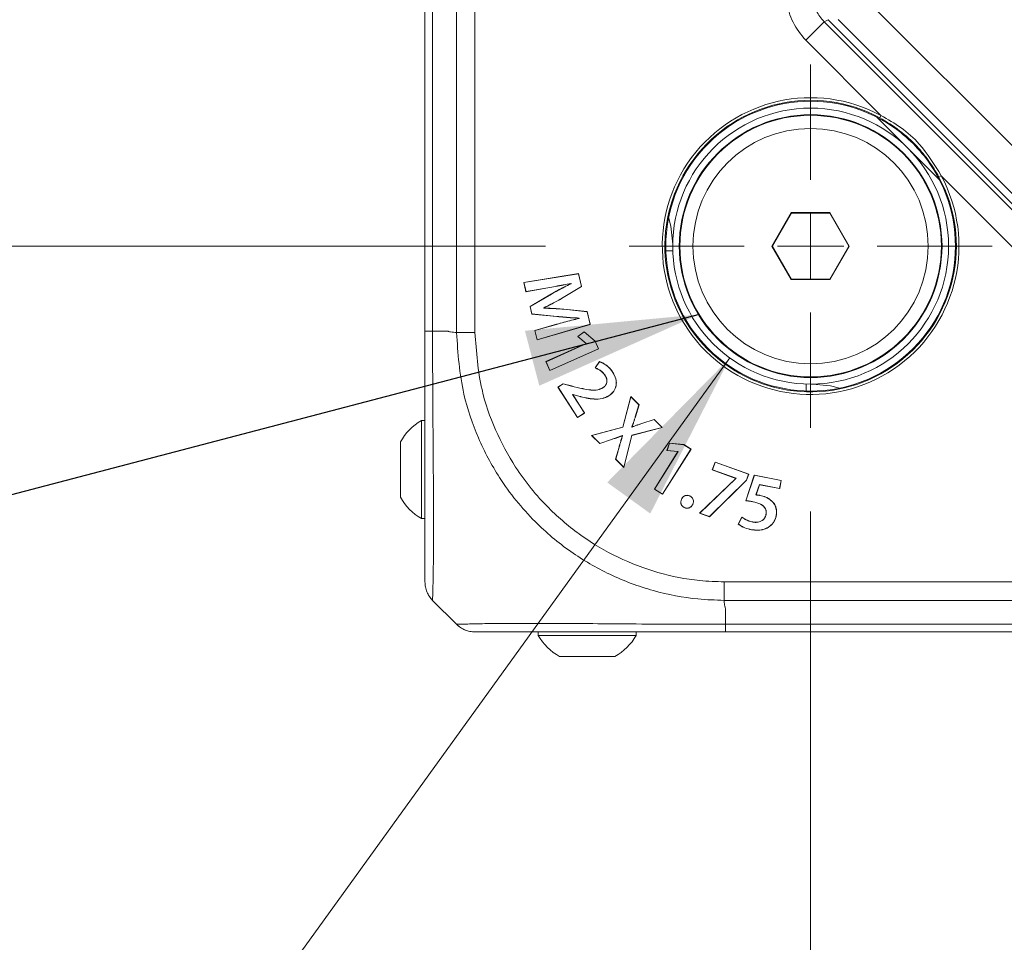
# Model space of a CAD drawing. Header units: millimetres. Extents: x 0 to 1118, y 0 to 864.
# Tile 372 of 390: x 779 to 797, y 559 to 577. Entities that reach past the tile are written whole.
import ezdxf

# ---------------------------------------------------------------- set-up
doc = ezdxf.new("R2010")
doc.units = ezdxf.units.MM
doc.styles.add('SLDTEXTSTYLE0', font='TXT', dxfattribs={"width": 0.605})
doc.dimstyles.new('SLDDIMSTYLE1', dxfattribs={"dimtxt": 3.175, "dimasz": 3.302, "dimexe": 0, "dimexo": 0.0625, "dimgap": 0.79375, "dimtad": 0, "dimtih": 1, "dimtoh": 1, "dimdec": 1, "dimlfac": 4, "dimrnd": 1e-09, "dimzin": 4, "dimdsep": 46, "dimtxsty": 'SLDTEXTSTYLE0', "dimsah": 1, "dimcen": 0.09, "dimadec": 0, "dimazin": 1, "dimtfac": 1, "dimtofl": 0, "dimtmove": 0, "dimatfit": 3, "dimfxl": 1, "dimfrac": 2, "dimtolj": 1, "dimtzin": 12, "dimarcsym": 0})
doc.dimstyles.new('SLDDIMSTYLE3', dxfattribs={"dimtxt": 0.18, "dimasz": 3.302, "dimexe": 0, "dimexo": 0.0625, "dimgap": 0, "dimtad": 0, "dimtih": 1, "dimtoh": 1, "dimdec": 0, "dimrnd": 1e-09, "dimzin": 0, "dimdsep": 46, "dimtxsty": 'Standard', "dimsah": 1, "dimcen": 0.09, "dimadec": 0, "dimazin": 0, "dimtfac": 3.302, "dimtdec": 0, "dimtofl": 0, "dimtmove": 0, "dimatfit": 3, "dimfxl": 1, "dimfrac": 2, "dimtolj": 1, "dimtzin": 0, "dimarcsym": 0})
doc.dimstyles.new('SLDDIMSTYLE5', dxfattribs={"dimtxt": 3.175, "dimasz": 3.302, "dimexe": 0, "dimexo": 0.0625, "dimgap": 0.79375, "dimtad": 0, "dimtih": 1, "dimtoh": 1, "dimlfac": 4, "dimrnd": 1e-09, "dimzin": 4, "dimdsep": 46, "dimtxsty": 'SLDTEXTSTYLE0', "dimsah": 1, "dimcen": 0.09, "dimadec": 0, "dimazin": 1, "dimtfac": 1, "dimtofl": 0, "dimtmove": 0, "dimatfit": 3, "dimfxl": 1, "dimfrac": 2, "dimtolj": 1, "dimtzin": 12, "dimarcsym": 0})
doc.dimstyles.new('SLDDIMSTYLE7', dxfattribs={"dimtxt": 3.175, "dimasz": 3.302, "dimexe": 0, "dimexo": 0.0625, "dimgap": 0.79375, "dimtad": 0, "dimtih": 1, "dimtoh": 1, "dimdec": 1, "dimlfac": 4, "dimrnd": 1e-09, "dimzin": 12, "dimdsep": 46, "dimtxsty": 'SLDTEXTSTYLE0', "dimsah": 1, "dimcen": 0, "dimadec": 0, "dimazin": 3, "dimtfac": 1, "dimtofl": 0, "dimtmove": 0, "dimatfit": 3, "dimfxl": 1, "dimfrac": 2, "dimtolj": 1, "dimtzin": 12, "dimarcsym": 0})

# ---------------------------------------------------------------- blocks, each defined once
blk = doc.blocks.new('_D_22')
at = {"color": 7, "linetype": 'Continuous', "lineweight": 0}
for p, q in [((900.769, 645.849), (739.354, 645.849)), ((740.954, 645.849), (740.954, 611.46)), ((740.954, 572.199), (740.954, 606.588)), ((788.598, 572.199), (739.354, 572.199))]:
    blk.add_line(p, q, dxfattribs=at)
for points in [[(740.954, 645.849), (740.446, 642.547), (741.462, 642.547)], [(740.954, 572.199), (741.462, 575.501), (740.446, 575.501)]]:
    blk.add_solid(points, dxfattribs=at)
at = {"color": 7, "linetype": 'Continuous', "lineweight": 0, "insert": (734.285, 610.68), "char_height": 3.175, "attachment_point": 1, "style": 'SLDTEXTSTYLE0'}
blk.add_mtext('294.60', dxfattribs=at)
blk = doc.blocks.new('_D_23')
at = {"color": 7, "linetype": 'Continuous', "lineweight": 0}
for p, q in [((902.369, 644.249), (902.369, 554.304)), ((793.669, 567.127), (793.669, 554.304)), ((793.669, 555.904), (841.35, 555.904)), ((902.369, 555.904), (854.689, 555.904))]:
    blk.add_line(p, q, dxfattribs=at)
for points in [[(793.669, 555.904), (796.971, 555.396), (796.971, 556.412)], [(902.369, 555.904), (899.067, 556.412), (899.067, 555.396)]]:
    blk.add_solid(points, dxfattribs=at)
at = {"color": 7, "linetype": 'Continuous', "lineweight": 0, "insert": (841.35, 557.561), "char_height": 3.175, "attachment_point": 1, "style": 'SLDTEXTSTYLE0'}
blk.add_mtext('434.80', dxfattribs=at)
blk = doc.blocks.new('_D_24')
at = {"color": 7, "linetype": 'Continuous', "lineweight": 0}
for p, q in [((788.598, 716.199), (717.723, 716.199)), ((719.323, 716.199), (719.323, 646.635)), ((719.323, 572.199), (719.323, 641.763)), ((788.598, 572.199), (717.723, 572.199))]:
    blk.add_line(p, q, dxfattribs=at)
for points in [[(719.323, 716.199), (718.815, 712.897), (719.831, 712.897)], [(719.323, 572.199), (719.831, 575.501), (718.815, 575.501)]]:
    blk.add_solid(points, dxfattribs=at)
at = {"color": 7, "linetype": 'Continuous', "lineweight": 0, "insert": (713.865, 645.855), "char_height": 3.175, "attachment_point": 1, "style": 'SLDTEXTSTYLE0'}
blk.add_mtext('576.0', dxfattribs=at)
blk = doc.blocks.new('_D_25')
at = {"color": 7, "linetype": 'Continuous', "lineweight": 0}
for p, q in [((793.669, 567.127), (793.669, 541.604)), ((1007.419, 567.127), (1007.419, 541.604)), ((793.669, 543.204), (895.087, 543.204)), ((1007.419, 543.204), (906.001, 543.204))]:
    blk.add_line(p, q, dxfattribs=at)
for points in [[(793.669, 543.204), (796.971, 542.696), (796.971, 543.712)], [(1007.419, 543.204), (1004.117, 543.712), (1004.117, 542.696)]]:
    blk.add_solid(points, dxfattribs=at)
at = {"color": 7, "linetype": 'Continuous', "lineweight": 0, "insert": (895.087, 544.861), "char_height": 3.175, "attachment_point": 1, "style": 'SLDTEXTSTYLE0'}
blk.add_mtext('855.0', dxfattribs=at)
blk = doc.blocks.new('_D_27')
at = {"color": 7, "linetype": 'Continuous', "lineweight": 0}
for p, q in [((792.125, 570.061), (772.491, 542.877)), ((772.491, 542.877), (769.311, 542.877))]:
    blk.add_line(p, q, dxfattribs=at)
blk.add_solid([(792.125, 570.061), (789.78, 567.681), (790.603, 567.087)], dxfattribs=at)
at = {"color": 7, "linetype": 'Continuous', "lineweight": 0, "char_height": 3.175, "attachment_point": 1, "style": 'SLDTEXTSTYLE0'}
for s, insert in [('%%c', (756.193, 544.301)), ('21.1', (760.822, 544.31)), ('4X', (749.645, 544.31)), ('2 SIDES', (752.581, 539.428)), ('BOSS SURFACES ALSO', (718.163, 534.556)), ('ACT AS STACKING POINTS', (712.598, 529.683))]:
    blk.add_mtext(s, dxfattribs=dict(at, insert=insert))
blk = doc.blocks.new('SW_CENTERMARKSYMBOL_8')
at = {"color": 0, "linetype": 'Continuous', "lineweight": 0}
for p, q in [((0, 1.27), (0, 3.472)), ((0, 0), (0, 0.635)), ((-1.27, 0), (-3.472, 0)), ((0, 0), (-0.635, 0)), ((0, 0), (0, -0.635)), ((0, 0), (0.635, 0)), ((1.27, 0), (3.472, 0)), ((0, -1.27), (0, -3.472))]:
    blk.add_line(p, q, dxfattribs=at)

msp = doc.modelspace()

# ---------------------------------------------------------------- linework, layer by layer
at = {"color": 7, "linetype": 'Continuous', "lineweight": 15}
for p, q in [((786.2944, 570.5745), (786.2944, 576.9372)), ((794.0039, 576.5269), (797.9973, 572.5334)), ((794.1955, 576.5283), (797.9988, 572.725)), ((794.9357, 574.6626), (795.5343, 574.0639)), ((795.5343, 574.0639), (796.133, 573.4653)), ((793.2997, 572.8391), (792.9301, 572.1989)), ((793.3048, 572.8304), (792.9402, 572.1989)), ((794.039, 572.8391), (793.2997, 572.8391)), ((793.3048, 572.8304), (793.2997, 572.8391)), ((794.0339, 572.8304), (793.3048, 572.8304)), ((794.0339, 572.8304), (794.039, 572.8391)), ((794.3985, 572.1989), (794.0339, 572.8304)), ((794.4086, 572.1989), (794.039, 572.8391)), ((791.0319, 572.1989), (791.0319, 572.2364)), ((790.9007, 572.1114), (791.0333, 572.1114)), ((792.9301, 572.1989), (793.2997, 571.5587)), ((792.9402, 572.1989), (792.9301, 572.1989)), ((792.9402, 572.1989), (793.3048, 571.5674)), ((794.0339, 571.5674), (794.3985, 572.1989)), ((794.039, 571.5587), (794.4086, 572.1989)), ((794.3985, 572.1989), (794.4086, 572.1989)), ((789.2306, 571.6728), (788.1849, 571.5038)), ((789.2289, 571.6703), (788.1875, 571.502)), ((789.2289, 571.6703), (789.2306, 571.6728)), ((789.2852, 571.4264), (789.2289, 571.6703)), ((789.2877, 571.4253), (789.2306, 571.6728)), ((788.1849, 571.5038), (788.2255, 571.3281)), ((788.1875, 571.502), (788.1849, 571.5038)), ((788.1875, 571.502), (788.2271, 571.3306)), ((789.0889, 571.4863), (789.0873, 571.4837)), ((789.0873, 571.4837), (789.0883, 571.4806)), ((789.0909, 571.4795), (789.0883, 571.4806)), ((789.0889, 571.4863), (789.0909, 571.4795)), ((793.3048, 571.5674), (793.2997, 571.5587)), ((793.2997, 571.5587), (794.039, 571.5587)), ((793.3048, 571.5674), (794.0339, 571.5674)), ((794.0339, 571.5674), (794.039, 571.5587)), ((788.2255, 571.3281), (788.6448, 571.4008)), ((788.2271, 571.3306), (788.2255, 571.3281)), ((788.2271, 571.3306), (788.6444, 571.4029)), ((788.7118, 571.2845), (788.3037, 571.0452)), ((788.7129, 571.2826), (788.3061, 571.0441)), ((788.9036, 571.1972), (789.2852, 571.4264)), ((788.9047, 571.1953), (789.2877, 571.4253)), ((789.2852, 571.4264), (789.2877, 571.4253)), ((788.9036, 571.1972), (788.9047, 571.1953)), ((788.3037, 571.0452), (788.3372, 570.9)), ((788.3061, 571.0441), (788.3037, 571.0452)), ((788.3061, 571.0441), (788.3389, 570.9021)), ((788.3389, 570.9021), (788.3372, 570.9)), ((788.3372, 570.9), (788.8179, 570.8533)), ((788.3389, 570.9021), (788.8181, 570.8555)), ((788.5682, 571.0114), (788.5666, 571.0192)), ((788.5666, 571.0192), (788.5691, 571.018)), ((788.5682, 571.0114), (788.57, 571.0136)), ((788.57, 571.0136), (788.5691, 571.018)), ((788.9526, 570.9917), (788.9528, 570.9939)), ((789.3964, 570.9451), (788.9526, 570.9917)), ((789.3982, 570.9471), (788.9528, 570.9939)), ((789.3964, 570.9451), (789.3982, 570.9471)), ((789.452, 570.7041), (789.3964, 570.9451)), ((789.4546, 570.7026), (789.3982, 570.9471)), ((788.8116, 570.7057), (788.3962, 570.5886)), ((788.8122, 570.7035), (788.3988, 570.587)), ((788.4385, 570.4052), (789.4546, 570.7026)), ((788.4401, 570.408), (789.452, 570.7041)), ((789.242, 570.8244), (789.2403, 570.8223)), ((789.2403, 570.8223), (789.2414, 570.8175)), ((789.244, 570.8159), (789.2414, 570.8175)), ((789.242, 570.8244), (789.244, 570.8159)), ((789.452, 570.7041), (789.4546, 570.7026)), ((786.2944, 570.4239), (786.2944, 570.5745)), ((788.3962, 570.5886), (788.4385, 570.4052)), ((788.3988, 570.587), (788.3962, 570.5886)), ((788.3988, 570.587), (788.4401, 570.408)), ((789.3361, 570.5603), (789.2165, 570.4707)), ((789.3361, 570.5575), (789.22, 570.4706)), ((789.5489, 570.384), (789.3361, 570.5603)), ((789.3361, 570.5575), (789.3361, 570.5603)), ((789.5472, 570.3827), (789.3361, 570.5575)), ((788.4401, 570.408), (788.4385, 570.4052)), ((789.3798, 570.3359), (788.6084, 569.9908)), ((789.3827, 570.3348), (788.6112, 569.9897)), ((789.2165, 570.4707), (789.3785, 570.3387)), ((789.22, 570.4706), (789.2165, 570.4707)), ((789.22, 570.4706), (789.3803, 570.3401)), ((789.3803, 570.3401), (789.3785, 570.3387)), ((789.3785, 570.3387), (789.3798, 570.3359)), ((789.3827, 570.3348), (789.3798, 570.3359)), ((789.3803, 570.3401), (789.3827, 570.3348)), ((789.5472, 570.3827), (789.5489, 570.384)), ((789.612, 570.2377), (789.5472, 570.3827)), ((789.6149, 570.2366), (789.5489, 570.384)), ((788.6845, 569.8205), (789.6149, 570.2366)), ((788.6856, 569.8234), (789.612, 570.2377)), ((789.612, 570.2377), (789.6149, 570.2366)), ((788.6084, 569.9908), (788.6845, 569.8205)), ((788.6112, 569.9897), (788.6084, 569.9908)), ((788.6112, 569.9897), (788.6856, 569.8234)), ((789.6307, 569.9921), (789.5466, 569.8708)), ((789.6315, 569.9895), (789.55, 569.8719)), ((788.6856, 569.8234), (788.6845, 569.8205)), ((789.8868, 569.7844), (789.8887, 569.7856)), ((788.9364, 569.5671), (788.8376, 569.5034)), ((789.0954, 569.526), (788.9364, 569.5671)), ((788.9368, 569.5647), (788.9364, 569.5671)), ((789.7376, 569.7346), (789.7357, 569.7334)), ((788.8376, 569.5034), (789.2122, 568.9221)), ((788.8406, 569.5027), (788.8376, 569.5034)), ((788.9368, 569.5647), (788.8406, 569.5027)), ((788.8406, 569.5027), (789.2128, 568.9251)), ((789.0948, 569.5239), (788.9368, 569.5647)), ((789.6917, 569.4863), (789.6906, 569.4881)), ((793.5819, 569.5629), (793.5819, 569.4303)), ((793.7069, 569.5614), (793.6694, 569.5614)), ((789.1168, 569.3613), (789.1221, 569.3648)), ((789.1168, 569.3613), (789.1198, 569.3607)), ((789.3436, 569.0094), (789.1168, 569.3613)), ((789.1198, 569.3607), (789.1224, 569.3624)), ((789.3466, 569.0088), (789.1198, 569.3607)), ((789.1221, 569.3648), (789.1224, 569.3624)), ((789.1221, 569.3648), (789.236, 569.331)), ((789.1224, 569.3624), (789.2354, 569.3289)), ((789.236, 569.331), (789.2354, 569.3289)), ((789.8097, 569.3379), (789.8108, 569.3361)), ((790.2328, 569.3235), (790.0795, 568.7405)), ((790.234, 569.3193), (790.0813, 568.7388)), ((790.39, 569.168), (790.2328, 569.3235)), ((790.234, 569.3193), (790.2328, 569.3235)), ((790.3875, 569.1674), (790.234, 569.3193)), ((789.2122, 568.9221), (789.3466, 569.0088)), ((789.2128, 568.9251), (789.3436, 569.0094)), ((789.3436, 569.0094), (789.3466, 569.0088)), ((790.3158, 568.9333), (790.3875, 569.1674)), ((790.3179, 568.9326), (790.39, 569.168)), ((790.3875, 569.1674), (790.39, 569.168)), ((786.2944, 568.865), (786.2294, 568.865)), ((786.2294, 568.865), (786.2294, 566.99)), ((789.2128, 568.9251), (789.2122, 568.9221)), ((790.6754, 568.8856), (790.4418, 568.8101)), ((790.6748, 568.8831), (790.4424, 568.808)), ((790.6748, 568.8831), (790.6754, 568.8856)), ((790.8282, 568.7312), (790.6748, 568.8831)), ((790.8325, 568.73), (790.6754, 568.8856)), ((790.0795, 568.7405), (789.4804, 568.5811)), ((790.0813, 568.7388), (789.4847, 568.5799)), ((790.0813, 568.7388), (790.0795, 568.7405)), ((790.2482, 568.5824), (790.8282, 568.7312)), ((790.25, 568.5806), (790.8325, 568.73)), ((790.2533, 568.7442), (790.2558, 568.7448)), ((790.2575, 568.7401), (790.2533, 568.7442)), ((790.258, 568.7427), (790.2558, 568.7448)), ((790.2575, 568.7401), (790.258, 568.7427)), ((790.8282, 568.7312), (790.8325, 568.73)), ((785.8244, 568.4552), (785.8244, 567.3997)), ((789.4804, 568.5811), (789.6376, 568.4255)), ((789.4847, 568.5799), (789.4804, 568.5811)), ((789.4847, 568.5799), (789.6382, 568.428)), ((789.6376, 568.4255), (789.8601, 568.501)), ((789.6382, 568.428), (789.8594, 568.5031)), ((790.0686, 568.578), (790.0681, 568.5755)), ((790.0681, 568.5755), (790.0715, 568.572)), ((790.0686, 568.578), (790.074, 568.5725)), ((790.074, 568.5725), (790.0715, 568.572)), ((790.0967, 567.9742), (790.2482, 568.5824)), ((790.0979, 567.97), (790.25, 568.5806)), ((790.2482, 568.5824), (790.25, 568.5806)), ((789.6382, 568.428), (789.6376, 568.4255)), ((790.0059, 568.3567), (789.9397, 568.1266)), ((790.008, 568.3561), (789.9421, 568.1272)), ((791.1327, 568.2701), (790.6823, 567.555)), ((791.1357, 568.2708), (790.6853, 567.5557)), ((790.8395, 567.4586), (791.3803, 568.3173)), ((790.8402, 567.4556), (791.3833, 568.318)), ((790.9719, 568.4326), (790.922, 568.2916)), ((790.925, 568.2935), (790.922, 568.2916)), ((790.922, 568.2916), (791.1301, 568.2718)), ((790.9734, 568.4302), (790.925, 568.2935)), ((790.925, 568.2935), (791.1308, 568.2739)), ((791.2467, 568.404), (790.9719, 568.4326)), ((790.9734, 568.4302), (790.9719, 568.4326)), ((791.246, 568.4019), (790.9734, 568.4302)), ((791.1308, 568.2739), (791.1301, 568.2718)), ((791.1301, 568.2718), (791.1327, 568.2701)), ((791.1308, 568.2739), (791.1357, 568.2708)), ((791.1357, 568.2708), (791.1327, 568.2701)), ((791.246, 568.4019), (791.2467, 568.404)), ((791.3803, 568.3173), (791.246, 568.4019)), ((791.3833, 568.318), (791.2467, 568.404)), ((791.3803, 568.3173), (791.3833, 568.318)), ((789.9421, 568.1272), (789.9397, 568.1266)), ((789.9397, 568.1266), (790.0979, 567.97)), ((789.9421, 568.1272), (790.0967, 567.9742)), ((791.8414, 568.0709), (791.7878, 567.9202)), ((791.8428, 568.0681), (791.7906, 567.9215)), ((792.4872, 567.841), (791.8414, 568.0709)), ((791.8428, 568.0681), (791.8414, 568.0709)), ((792.4844, 567.8397), (791.8428, 568.0681)), ((790.0967, 567.9742), (790.0979, 567.97)), ((791.7906, 567.9215), (791.7878, 567.9202)), ((791.7878, 567.9202), (792.2399, 567.7592)), ((791.7906, 567.9215), (792.2427, 567.7605)), ((792.2389, 567.7562), (791.5468, 567.0936)), ((792.2408, 567.755), (791.5508, 567.0945)), ((791.7383, 567.0277), (792.4437, 567.7255)), ((791.7389, 567.0252), (792.4456, 567.7243)), ((792.2399, 567.7592), (792.2389, 567.7562)), ((792.2408, 567.755), (792.2389, 567.7562)), ((792.2427, 567.7605), (792.2399, 567.7592)), ((792.2427, 567.7605), (792.2408, 567.755)), ((792.592, 567.8213), (792.4286, 567.3289)), ((792.5935, 567.8188), (792.4316, 567.331)), ((792.4437, 567.7255), (792.4844, 567.8397)), ((792.4437, 567.7255), (792.4456, 567.7243)), ((792.4456, 567.7243), (792.4872, 567.841)), ((792.4844, 567.8397), (792.4872, 567.841)), ((793.1094, 567.7217), (792.592, 567.8213)), ((792.5935, 567.8188), (792.592, 567.8213)), ((793.1069, 567.7199), (792.5935, 567.8188)), ((793.0775, 567.5671), (793.1069, 567.7199)), ((793.0792, 567.5646), (793.1094, 567.7217)), ((793.1069, 567.7199), (793.1094, 567.7217)), ((790.6853, 567.5557), (790.6823, 567.555)), ((790.6823, 567.555), (790.8402, 567.4556)), ((790.6853, 567.5557), (790.8395, 567.4586)), ((792.6234, 567.4424), (792.6928, 567.6412)), ((792.6264, 567.4443), (792.6942, 567.6387)), ((792.6928, 567.6412), (792.6942, 567.6387)), ((792.6928, 567.6412), (793.0775, 567.5671)), ((792.6942, 567.6387), (793.0792, 567.5646)), ((793.0775, 567.5671), (793.0792, 567.5646)), ((790.8395, 567.4586), (790.8402, 567.4556)), ((791.2026, 567.3631), (791.2006, 567.364)), ((791.361, 567.4215), (791.3619, 567.4235)), ((792.5678, 567.314), (792.5674, 567.3118)), ((792.6234, 567.4424), (792.6264, 567.4443)), ((792.6993, 567.4329), (792.6997, 567.435)), ((792.929, 567.3218), (792.9305, 567.3234)), ((791.2554, 567.2022), (791.2537, 567.2006)), ((791.2537, 567.2006), (791.2538, 567.2005)), ((791.2554, 567.2022), (791.2554, 567.2022)), ((791.4131, 567.2608), (791.415, 567.2599)), ((786.2294, 566.99), (786.2944, 566.99)), ((791.5508, 567.0945), (791.5468, 567.0936)), ((791.5468, 567.0936), (791.7389, 567.0252)), ((791.5508, 567.0945), (791.7383, 567.0277)), ((791.7383, 567.0277), (791.7389, 567.0252)), ((792.3532, 567.0209), (792.2872, 566.8851)), ((792.354, 567.0175), (792.2899, 566.8857)), ((792.8178, 567.0672), (792.8156, 567.0677)), ((793.0102, 567.0445), (793.0124, 567.0441)), ((792.541, 566.7778), (792.5406, 566.7756)), ((792.5629, 566.9241), (792.5633, 566.9263)), ((786.8979, 564.9703), (786.4408, 565.4275)), ((788.4604, 564.8239), (788.4604, 564.7589)), ((788.4604, 564.7589), (790.3354, 564.7589)), ((790.3354, 564.7589), (790.3354, 564.8239)), ((792.0449, 564.8239), (791.8944, 564.8239)), ((798.4076, 564.8239), (792.0449, 564.8239)), ((788.8701, 564.3539), (789.9257, 564.3539))]:
    msp.add_line(p, q, dxfattribs=at)
at = {"color": 9, "linetype": 'Continuous', "lineweight": 0}
for p, q in [((786.4408, 576.9433), (786.4408, 570.574)), ((786.8979, 570.546), (786.8979, 576.9215)), ((787.2515, 576.919), (787.2515, 570.5485)), ((794.6551, 576.988), (798.4584, 573.1846)), ((793.5753, 576.1354), (793.928, 576.488)), ((794.0039, 576.5269), (793.928, 576.488)), ((793.928, 576.488), (797.9585, 572.4576)), ((795.0142, 574.6965), (793.5753, 576.1354)), ((795.0142, 574.6965), (794.9905, 574.6525)), ((796.1229, 573.52), (796.1669, 573.5437)), ((797.6058, 572.1049), (796.1669, 573.5437)), ((788.6444, 571.4029), (788.6448, 571.4008)), ((788.7129, 571.2826), (788.7118, 571.2845)), ((788.8122, 570.7035), (788.8116, 570.7057)), ((788.8181, 570.8555), (788.8179, 570.8533)), ((786.737, 570.5739), (786.4408, 570.5739)), ((789.0948, 569.5239), (789.0954, 569.526)), ((790.3158, 568.9333), (790.3179, 568.9326)), ((790.4424, 568.808), (790.4418, 568.8101)), ((789.8594, 568.5031), (789.8601, 568.501)), ((790.008, 568.3561), (790.0059, 568.3567)), ((792.0189, 565.781), (798.3894, 565.781)), ((798.392, 565.4275), (792.0164, 565.4275)), ((792.0444, 565.2666), (792.0444, 564.9704)), ((792.0444, 564.9704), (798.4138, 564.9704))]:
    msp.add_line(p, q, dxfattribs=at)
at = {"color": 7, "linetype": 'Continuous', "lineweight": 15, "flags": 128}
for points in [[(791.0319, 572.2364), (790.9982, 572.5778), (790.9547, 572.7502)], [(789.6315, 569.9895), (789.6311, 569.9908), (789.6307, 569.9921)], [(789.55, 569.8719), (789.5483, 569.8713), (789.5466, 569.8708)], [(794.2207, 569.4843), (794.0483, 569.5278), (793.7069, 569.5614)], [(792.4316, 567.331), (792.4301, 567.33), (792.4286, 567.3289)], [(791.2554, 567.2022), (791.2548, 567.2015), (791.2543, 567.201), (791.2538, 567.2005)], [(792.354, 567.0175), (792.3536, 567.0192), (792.3532, 567.0209)], [(792.2899, 566.8857), (792.2886, 566.8854), (792.2872, 566.8851)]]:
    msp.add_lwpolyline(points, dxfattribs=at)
at = {"color": 7, "linetype": 'Continuous', "lineweight": 15}
for radius in [2.6375, 2.5125, 2.5, 2.25]:
    msp.add_circle((793.6694, 572.1989), radius, dxfattribs=at)
at = {"color": 9, "linetype": 'Continuous', "lineweight": 0}
for radius in [2.8366, 2.7866]:
    msp.add_arc((793.6694, 572.1989), radius, 61.69971, 28.30029, dxfattribs=at)
at = {"color": 7, "linetype": 'Continuous', "lineweight": 15}
for centre, radius, start, end in [((793.6694, 572.1989), 2.77, 55.45588, 34.54412), ((793.6694, 572.1989), 2.77, 34.54412, 55.45588), ((786.768, 567.9275), 1.0813, 119.88215, 150.7838), ((786.768, 567.9275), 1.0813, 209.2162, 240.11785), ((787.2515, 565.3239), 0.5, 225, 247.81159), ((789.3979, 565.2976), 1.0813, 209.88215, 240.7838), ((789.3979, 565.2976), 1.0812, 299.2162, 330.11785)]:
    msp.add_arc(centre, radius, start, end, dxfattribs=at)
at = {"color": 9, "linetype": 'Continuous', "lineweight": 0}
for points, knots in [([(793.5753, 576.1354), (793.4859, 576.2441), (793.3072, 576.4615), (793.2288, 576.7536), (793.2152, 576.9058), (793.214, 576.919)], [0, 0, 0, 0, 0.4773013, 0.9546063, 1, 1, 1, 1]), ([(793.7143, 576.9271), (793.731, 576.8465), (793.765, 576.6821), (793.873, 576.5535), (793.928, 576.488)], [0, 0, 0, 0, 0.4906289, 1, 1, 1, 1]), ([(796.1229, 573.52), (796.0622, 573.6234), (795.9397, 573.8318), (795.6888, 574.131), (795.3782, 574.4195), (795.1209, 574.5741), (794.9905, 574.6525)], [0, 0, 0, 0, 0.2212025, 0.4462055, 0.7194534, 1, 1, 1, 1]), ([(795.0142, 574.6965), (795.1452, 574.6222), (795.4114, 574.4711), (795.8289, 574.1001), (796.0385, 573.7552), (796.1669, 573.5437)], [0, 0, 0, 0, 0.272729, 0.5542341, 1, 1, 1, 1]), ([(786.4409, 570.574), (786.441, 570.3967), (786.4411, 569.9314), (786.4445, 569.1789), (786.4507, 568.3573), (786.4565, 567.5927), (786.4594, 566.9413), (786.4585, 566.3885), (786.4533, 565.945), (786.4463, 565.6386), (786.4411, 565.4598), (786.4409, 565.4384), (786.4408, 565.4277)], [0, 0, 0, 0, 0.0657965, 0.1727607, 0.2828934, 0.389757, 0.4997969, 0.5968708, 0.7039461, 0.8142113, 0.9061257, 1, 1, 1, 1]), ([(786.7371, 570.574), (786.7396, 570.5725), (786.7549, 570.5636), (786.8092, 570.5537), (786.8604, 570.5492), (786.8978, 570.546)], [0, 0, 0, 0, 0.0512389, 0.3045526, 1, 1, 1, 1]), ([(792.0164, 565.4274), (791.8488, 565.4333), (791.3927, 565.4492), (790.6489, 565.5938), (789.8264, 565.8991), (789.0606, 566.3451), (788.3336, 566.9562), (787.7353, 567.6961), (787.2937, 568.5304), (786.974, 569.4601), (786.9256, 570.1506), (786.8978, 570.546)], [0, 0, 0, 0, 0.0627054, 0.1705801, 0.2816652, 0.3894286, 0.5004169, 0.6352697, 0.7422845, 0.8524245, 1, 1, 1, 1]), ([(787.2514, 570.5485), (787.2777, 570.1805), (787.3232, 569.542), (787.6258, 568.6792), (788.0393, 567.905), (788.5969, 567.2186), (789.2715, 566.6496), (789.9766, 566.2308), (790.7433, 565.9414), (791.4343, 565.8015), (791.8627, 565.7865), (792.0189, 565.781)], [0, 0, 0, 0, 0.14765208, 0.25620484, 0.36477639, 0.49958854, 0.60894218, 0.71829183, 0.82774187, 0.93717563, 1, 1, 1, 1]), ([(792.0164, 565.4274), (792.0172, 565.4141), (792.0199, 565.3699), (792.0264, 565.318), (792.0379, 565.2782), (792.0428, 565.2689), (792.0442, 565.267), (792.0444, 565.2667)], [0, 0, 0, 0, 0.2452024, 0.8175352, 0.9606824, 0.9921507, 1, 1, 1, 1]), ([(786.8981, 564.9704), (786.9034, 564.9704), (786.9175, 564.9703), (787.0613, 564.9746), (787.3668, 564.982), (787.8148, 564.9879), (788.3955, 564.9891), (789.0978, 564.9858), (789.9006, 564.9798), (790.8804, 564.9721), (791.617, 564.9711), (792.0444, 564.9705)], [0, 0, 0, 0, 0.0638809, 0.1715817, 0.2825247, 0.3900468, 0.5008149, 0.6162125, 0.7271686, 0.8416822, 1, 1, 1, 1])]:
    msp.add_open_spline(points, degree=3, knots=knots, dxfattribs=at)
at = {"color": 7, "linetype": 'Continuous', "lineweight": 15}
for points, knots in [([(788.6444, 571.4029), (788.6936, 571.4118), (788.7924, 571.4297), (788.9406, 571.4575), (789.0394, 571.4767), (789.0889, 571.4863)], [0, 0, 0, 0, 0.3317748, 0.6658829, 1, 1, 1, 1]), ([(788.6448, 571.4008), (788.694, 571.4097), (788.7925, 571.4275), (788.94, 571.4552), (789.0382, 571.4742), (789.0873, 571.4837)], [0, 0, 0, 0, 0.3332064, 0.6665987, 1, 1, 1, 1]), ([(789.0883, 571.4806), (789.0432, 571.459), (788.9568, 571.4176), (788.8315, 571.3518), (788.7517, 571.307), (788.7118, 571.2845)], [0, 0, 0, 0, 0.3533457, 0.6765681, 1, 1, 1, 1]), ([(789.0909, 571.4795), (789.0458, 571.4579), (788.9592, 571.4164), (788.8333, 571.3504), (788.753, 571.3052), (788.7129, 571.2826)], [0, 0, 0, 0, 0.3519392, 0.6758629, 1, 1, 1, 1]), ([(788.5666, 571.0192), (788.6114, 571.0413), (788.6908, 571.0805), (788.8029, 571.1404), (788.87, 571.1783), (788.9036, 571.1972)], [0, 0, 0, 0, 0.39354523, 0.69670505, 1, 1, 1, 1]), ([(788.5691, 571.018), (788.6139, 571.0401), (788.693, 571.0792), (788.8046, 571.1389), (788.8713, 571.1765), (788.9047, 571.1953)], [0, 0, 0, 0, 0.3951441, 0.697506, 1, 1, 1, 1]), ([(788.9526, 570.9917), (788.9027, 570.9958), (788.8139, 571.003), (788.6856, 571.0086), (788.6074, 571.0105), (788.5682, 571.0114)], [0, 0, 0, 0, 0.3897151, 0.6948017, 1, 1, 1, 1]), ([(788.9528, 570.9939), (788.903, 570.998), (788.8143, 571.0052), (788.6866, 571.0107), (788.6089, 571.0126), (788.57, 571.0136)], [0, 0, 0, 0, 0.3913113, 0.6956005, 1, 1, 1, 1]), ([(789.2414, 570.8175), (789.1926, 570.8062), (789.0962, 570.7839), (788.9533, 570.7451), (788.8589, 570.7188), (788.8116, 570.7057)], [0, 0, 0, 0, 0.33781963, 0.66888192, 1, 1, 1, 1]), ([(789.244, 570.8159), (789.1953, 570.8046), (789.0984, 570.7822), (788.9549, 570.7433), (788.8598, 570.7168), (788.8122, 570.7035)], [0, 0, 0, 0, 0.3362434, 0.6680927, 1, 1, 1, 1]), ([(788.8179, 570.8533), (788.8676, 570.8482), (788.9627, 570.8384), (789.1036, 570.8281), (789.1947, 570.8242), (789.2403, 570.8223)], [0, 0, 0, 0, 0.3541542, 0.6769804, 1, 1, 1, 1]), ([(788.8181, 570.8555), (788.8679, 570.8504), (788.9632, 570.8405), (789.1046, 570.8302), (789.1962, 570.8263), (789.242, 570.8244)], [0, 0, 0, 0, 0.3528751, 0.6763398, 1, 1, 1, 1]), ([(786.2944, 565.7812), (786.2944, 565.7914), (786.2944, 565.8118), (786.2944, 565.9799), (786.2944, 566.2717), (786.2944, 566.6863), (786.2944, 567.2006), (786.2944, 567.8041), (786.2944, 568.5079), (786.2944, 569.2735), (786.2944, 569.9725), (786.2944, 570.4094), (786.2944, 570.5745)], [0, 0, 0, 0, 0.0929147, 0.1858152, 0.2944776, 0.4031621, 0.5002013, 0.6086254, 0.7170441, 0.8255688, 0.9340808, 1, 1, 1, 1]), ([(789.8887, 569.7856), (789.869, 569.8127), (789.8168, 569.8847), (789.7254, 569.9552), (789.6522, 569.9837), (789.6307, 569.9921)], [0, 0, 0, 0, 0.2988214, 0.7938796, 1, 1, 1, 1]), ([(789.8868, 569.7844), (789.8673, 569.8114), (789.8153, 569.883), (789.7247, 569.953), (789.6524, 569.9813), (789.6315, 569.9895)], [0, 0, 0, 0, 0.30007674, 0.79744417, 1, 1, 1, 1]), ([(789.5466, 569.8708), (789.5698, 569.8611), (789.6114, 569.8439), (789.68, 569.8027), (789.7142, 569.7602), (789.7357, 569.7334)], [0, 0, 0, 0, 0.3171435, 0.5705001, 1, 1, 1, 1]), ([(789.55, 569.8719), (789.5731, 569.8621), (789.6145, 569.8447), (789.6824, 569.8034), (789.7162, 569.7612), (789.7376, 569.7346)], [0, 0, 0, 0, 0.3191578, 0.5704597, 1, 1, 1, 1]), ([(789.8097, 569.3379), (789.8439, 569.3652), (789.9083, 569.4166), (789.9542, 569.527), (789.9543, 569.6423), (789.9209, 569.7259), (789.8934, 569.7731), (789.8868, 569.7844)], [0, 0, 0, 0, 0.2547223, 0.4799481, 0.6772944, 0.9226686, 1, 1, 1, 1]), ([(789.8108, 569.3361), (789.8453, 569.3636), (789.9102, 569.4154), (789.9564, 569.5266), (789.9565, 569.6427), (789.9229, 569.7268), (789.8953, 569.7742), (789.8887, 569.7856)], [0, 0, 0, 0, 0.254989, 0.4802614, 0.6776544, 0.9227771, 1, 1, 1, 1]), ([(789.7357, 569.7334), (789.7487, 569.7096), (789.7693, 569.672), (789.7767, 569.6129), (789.7629, 569.5637), (789.7342, 569.5191), (789.7046, 569.4981), (789.6906, 569.4881)], [0, 0, 0, 0, 0.2858471, 0.4510286, 0.6171853, 0.8186625, 1, 1, 1, 1]), ([(789.7376, 569.7346), (789.7507, 569.7105), (789.7715, 569.6725), (789.7789, 569.6126), (789.7649, 569.5627), (789.7358, 569.5176), (789.7058, 569.4963), (789.6917, 569.4863)], [0, 0, 0, 0, 0.2852273, 0.4509896, 0.6177137, 0.8194115, 1, 1, 1, 1]), ([(789.6917, 569.4863), (789.6623, 569.4726), (789.5905, 569.4393), (789.4572, 569.4459), (789.2889, 569.4745), (789.1669, 569.5056), (789.0948, 569.5239)], [0, 0, 0, 0, 0.1576035, 0.3836018, 0.6355895, 1, 1, 1, 1]), ([(789.6906, 569.4881), (789.6613, 569.4746), (789.5901, 569.4415), (789.4575, 569.4481), (789.2896, 569.4766), (789.1676, 569.5076), (789.0954, 569.526)], [0, 0, 0, 0, 0.15683597, 0.38221486, 0.63372067, 1, 1, 1, 1]), ([(789.2354, 569.3289), (789.2841, 569.3168), (789.3814, 569.2926), (789.53, 569.2718), (789.6807, 569.2719), (789.7686, 569.3153), (789.8108, 569.3361)], [0, 0, 0, 0, 0.2539302, 0.508119, 0.7640373, 1, 1, 1, 1]), ([(789.236, 569.331), (789.2846, 569.3189), (789.3819, 569.2948), (789.5306, 569.2739), (789.6807, 569.2742), (789.768, 569.3174), (789.8097, 569.3379)], [0, 0, 0, 0, 0.2547076, 0.509676, 0.7664143, 1, 1, 1, 1]), ([(790.2533, 568.7442), (790.2615, 568.7678), (790.2764, 568.811), (790.2973, 568.874), (790.3097, 568.9135), (790.3158, 568.9333)], [0, 0, 0, 0, 0.37660994, 0.68827541, 1, 1, 1, 1]), ([(790.2558, 568.7448), (790.264, 568.7684), (790.2789, 568.8114), (790.2996, 568.874), (790.3118, 568.9131), (790.3179, 568.9326)], [0, 0, 0, 0, 0.379142, 0.6895422, 1, 1, 1, 1]), ([(790.4424, 568.808), (790.4187, 568.8001), (790.3757, 568.7859), (790.3142, 568.7627), (790.2764, 568.7477), (790.2575, 568.7401)], [0, 0, 0, 0, 0.38075816, 0.69030535, 1, 1, 1, 1]), ([(790.4418, 568.8101), (790.418, 568.8022), (790.3752, 568.788), (790.3141, 568.765), (790.2767, 568.7501), (790.258, 568.7427)], [0, 0, 0, 0, 0.3832035, 0.6915286, 1, 1, 1, 1]), ([(789.8594, 568.5031), (789.8832, 568.5109), (789.9302, 568.5264), (790.0004, 568.5501), (790.0459, 568.5687), (790.0686, 568.578)], [0, 0, 0, 0, 0.337422, 0.6684837, 1, 1, 1, 1]), ([(789.8601, 568.501), (789.8838, 568.5088), (789.9307, 568.5242), (790.0005, 568.5478), (790.0455, 568.5662), (790.0681, 568.5755)], [0, 0, 0, 0, 0.3394357, 0.6694961, 1, 1, 1, 1]), ([(790.0715, 568.572), (790.0637, 568.5482), (790.0479, 568.5007), (790.0265, 568.4288), (790.0128, 568.3808), (790.0059, 568.3567)], [0, 0, 0, 0, 0.3333365, 0.6666277, 1, 1, 1, 1]), ([(790.074, 568.5725), (790.0662, 568.5488), (790.0504, 568.5011), (790.0288, 568.4288), (790.0149, 568.3804), (790.008, 568.3561)], [0, 0, 0, 0, 0.3315217, 0.6657189, 1, 1, 1, 1]), ([(791.2006, 567.364), (791.1945, 567.3476), (791.1839, 567.3188), (791.1882, 567.2747), (791.2042, 567.2389), (791.2288, 567.2149), (791.2467, 567.2046), (791.2537, 567.2006)], [0, 0, 0, 0, 0.27109458, 0.47405431, 0.6772857, 0.87404945, 1, 1, 1, 1]), ([(791.2026, 567.3631), (791.1965, 567.3466), (791.186, 567.318), (791.1905, 567.2744), (791.2065, 567.2395), (791.2309, 567.2162), (791.2485, 567.2061), (791.2554, 567.2022)], [0, 0, 0, 0, 0.2748675, 0.476455, 0.6782894, 0.8737116, 1, 1, 1, 1]), ([(791.3619, 567.4235), (791.3445, 567.4295), (791.3151, 567.4398), (791.2713, 567.4321), (791.2377, 567.4138), (791.2145, 567.3891), (791.2044, 567.3709), (791.2006, 567.364)], [0, 0, 0, 0, 0.28373686, 0.47936417, 0.67497614, 0.87626559, 1, 1, 1, 1]), ([(791.361, 567.4215), (791.3435, 567.4275), (791.3143, 567.4376), (791.2711, 567.4297), (791.2382, 567.4114), (791.2159, 567.3872), (791.2062, 567.3696), (791.2026, 567.3631)], [0, 0, 0, 0, 0.2891116, 0.4843699, 0.6795857, 0.8812901, 1, 1, 1, 1]), ([(791.4131, 567.2608), (791.4193, 567.2775), (791.4298, 567.3058), (791.4261, 567.3489), (791.4106, 567.3824), (791.3871, 567.4067), (791.369, 567.417), (791.361, 567.4215)], [0, 0, 0, 0, 0.2791713, 0.4738794, 0.6693085, 0.8545776, 1, 1, 1, 1]), ([(791.415, 567.2599), (791.4212, 567.2765), (791.4319, 567.3051), (791.4284, 567.3487), (791.4128, 567.383), (791.3889, 567.4081), (791.3702, 567.4188), (791.3619, 567.4235)], [0, 0, 0, 0, 0.2740763, 0.4695871, 0.6658472, 0.8514987, 1, 1, 1, 1]), ([(792.4286, 567.3289), (792.4403, 567.3284), (792.4637, 567.3273), (792.5101, 567.322), (792.5445, 567.3159), (792.5674, 567.3118)], [0, 0, 0, 0, 0.2511466, 0.5023637, 1, 1, 1, 1]), ([(792.4316, 567.331), (792.4433, 567.3304), (792.4667, 567.3292), (792.5122, 567.3239), (792.5458, 567.3179), (792.5678, 567.314)], [0, 0, 0, 0, 0.2558328, 0.5117225, 1, 1, 1, 1]), ([(792.5674, 567.3118), (792.6179, 567.2998), (792.6895, 567.2828), (792.7687, 567.2292), (792.8075, 567.1779), (792.8229, 567.12), (792.8179, 567.0838), (792.8156, 567.0677)], [0, 0, 0, 0, 0.3934046, 0.5567871, 0.7212922, 0.8762227, 1, 1, 1, 1]), ([(792.5678, 567.314), (792.6185, 567.3019), (792.6905, 567.2848), (792.7703, 567.2308), (792.8096, 567.1787), (792.8251, 567.1202), (792.82, 567.0835), (792.8178, 567.0672)], [0, 0, 0, 0, 0.3912078, 0.5553782, 0.7206768, 0.8760478, 1, 1, 1, 1]), ([(792.6993, 567.4329), (792.6932, 567.4339), (792.6811, 567.4361), (792.6623, 567.4389), (792.6431, 567.4409), (792.63, 567.4419), (792.6234, 567.4424)], [0, 0, 0, 0, 0.2418024, 0.4836316, 0.741701, 1, 1, 1, 1]), ([(792.6997, 567.435), (792.6936, 567.4361), (792.6815, 567.4382), (792.6571, 567.4419), (792.6387, 567.4434), (792.6264, 567.4443)], [0, 0, 0, 0, 0.2502899, 0.5006072, 1, 1, 1, 1]), ([(792.929, 567.3218), (792.9113, 567.3369), (792.8761, 567.3671), (792.799, 567.4073), (792.7379, 567.423), (792.6993, 567.4329)], [0, 0, 0, 0, 0.268872, 0.5380803, 1, 1, 1, 1]), ([(792.9305, 567.3234), (792.9127, 567.3386), (792.8773, 567.369), (792.7999, 567.4093), (792.7384, 567.4251), (792.6997, 567.435)], [0, 0, 0, 0, 0.2692177, 0.5387715, 1, 1, 1, 1]), ([(793.0102, 567.0445), (793.0137, 567.0694), (793.0216, 567.1261), (793.0051, 567.2151), (792.968, 567.2828), (792.9373, 567.3135), (792.929, 567.3218)], [0, 0, 0, 0, 0.2493864, 0.5680194, 0.8834066, 1, 1, 1, 1]), ([(793.0124, 567.0441), (793.0158, 567.069), (793.0238, 567.1259), (793.0074, 567.2154), (792.97, 567.2839), (792.9389, 567.3149), (792.9305, 567.3234)], [0, 0, 0, 0, 0.247593, 0.5662847, 0.8817412, 1, 1, 1, 1]), ([(791.2538, 567.2005), (791.2689, 567.1949), (791.2956, 567.1852), (791.3367, 567.189), (791.3711, 567.2049), (791.3979, 567.2299), (791.4097, 567.2506), (791.415, 567.2599)], [0, 0, 0, 0, 0.24964704, 0.43883729, 0.62775809, 0.83382104, 1, 1, 1, 1]), ([(791.2554, 567.2022), (791.2706, 567.1967), (791.2971, 567.1871), (791.3375, 567.1916), (791.371, 567.2076), (791.3967, 567.2321), (791.4081, 567.2521), (791.4131, 567.2608)], [0, 0, 0, 0, 0.2554524, 0.4441378, 0.6324027, 0.8400944, 1, 1, 1, 1]), ([(792.5633, 566.9263), (792.5389, 566.9322), (792.4894, 566.9443), (792.4183, 566.9764), (792.3751, 567.006), (792.3532, 567.0209)], [0, 0, 0, 0, 0.3235218, 0.6578603, 1, 1, 1, 1]), ([(792.5629, 566.9241), (792.5385, 566.9301), (792.4893, 566.9421), (792.4187, 566.9738), (792.3757, 567.0029), (792.354, 567.0175)], [0, 0, 0, 0, 0.3258271, 0.659161, 1, 1, 1, 1]), ([(792.5406, 566.7756), (792.6118, 566.769), (792.7243, 566.7585), (792.867, 566.82), (792.958, 566.9019), (792.9986, 566.9853), (793.0099, 567.0335), (793.0124, 567.0441)], [0, 0, 0, 0, 0.3488531, 0.550932, 0.7533311, 0.9463329, 1, 1, 1, 1]), ([(792.541, 566.7778), (792.6118, 566.7711), (792.7236, 566.7607), (792.8656, 566.8217), (792.9561, 566.9031), (792.9966, 566.986), (793.0078, 567.034), (793.0102, 567.0445)], [0, 0, 0, 0, 0.3488471, 0.5508716, 0.7532202, 0.9462317, 1, 1, 1, 1]), ([(792.8178, 567.0672), (792.8105, 567.0437), (792.7978, 567.0029), (792.7558, 566.9579), (792.6997, 566.9291), (792.6331, 566.9147), (792.5846, 566.9212), (792.5629, 566.9241)], [0, 0, 0, 0, 0.2241887, 0.38778, 0.5511971, 0.7994433, 1, 1, 1, 1]), ([(792.8156, 567.0677), (792.8083, 567.0441), (792.7957, 567.0036), (792.7537, 566.9591), (792.6981, 566.9309), (792.6324, 566.9169), (792.5845, 566.9234), (792.5633, 566.9263)], [0, 0, 0, 0, 0.22660276, 0.3896557, 0.55248466, 0.80170684, 1, 1, 1, 1]), ([(792.2872, 566.8851), (792.3069, 566.8709), (792.3462, 566.8427), (792.4307, 566.8029), (792.4974, 566.7863), (792.5406, 566.7756)], [0, 0, 0, 0, 0.2608508, 0.52127, 1, 1, 1, 1]), ([(792.2899, 566.8857), (792.3093, 566.8718), (792.3481, 566.8442), (792.4317, 566.8049), (792.4979, 566.7885), (792.541, 566.7778)], [0, 0, 0, 0, 0.2589363, 0.5173836, 1, 1, 1, 1]), ([(792.0449, 564.8239), (791.6471, 564.8239), (790.9664, 564.8239), (790.0576, 564.8239), (789.3129, 564.8239), (788.6616, 564.8239), (788.1212, 564.8239), (787.7005, 564.8239), (787.4097, 564.8239), (787.2696, 564.8239), (787.2565, 564.8239), (787.2517, 564.8239)], [0, 0, 0, 0, 0.15841279, 0.2711139, 0.38383541, 0.4991898, 0.60833336, 0.71747761, 0.826751, 0.93600435, 1, 1, 1, 1])]:
    msp.add_open_spline(points, degree=3, knots=knots, dxfattribs=at)
at = {"color": 9, "linetype": 'Continuous', "lineweight": 0}
for points in [[(786.4409, 570.574), (786.419, 570.574), (786.3753, 570.5741), (786.3298, 570.5742), (786.2999, 570.5743), (786.2962, 570.5744), (786.2944, 570.5745)], [(786.8978, 570.546), (786.9223, 570.5462), (786.9712, 570.5466), (787.059, 570.5472), (787.1532, 570.5478), (787.2187, 570.5483), (787.2514, 570.5485)], [(792.0164, 565.4274), (792.0166, 565.4519), (792.0171, 565.5008), (792.0177, 565.5886), (792.0183, 565.6828), (792.0187, 565.7483), (792.0189, 565.781)], [(792.0444, 564.9704), (792.0445, 564.9485), (792.0445, 564.9048), (792.0447, 564.8594), (792.0448, 564.8295), (792.0449, 564.8258), (792.0449, 564.8239)]]:
    msp.add_open_spline(points, degree=3, dxfattribs=at)
at = {"color": 7, "linetype": 'Continuous', "lineweight": 15}
for points in [[(786.4408, 565.4275), (786.419, 565.4519), (786.3753, 565.5008), (786.3298, 565.5886), (786.2999, 565.6828), (786.2962, 565.7483), (786.2944, 565.781)], [(786.898, 564.9703), (786.9225, 564.9484), (786.9714, 564.9048), (787.0592, 564.8593), (787.1534, 564.8294), (787.2189, 564.8258), (787.2517, 564.8239)]]:
    msp.add_open_spline(points, degree=3, dxfattribs=at)

# ---------------------------------------------------------------- block references
at = {"color": 7, "linetype": 'Continuous', "lineweight": 0}
msp.add_blockref('SW_CENTERMARKSYMBOL_8', (793.6694, 572.1989), dxfattribs=at)

# ---------------------------------------------------------------- dimensions: what is measured, and where the dimension line sits
for base, p1, p2, dimstyle, picture, middle in [((719.3225, 716.1989), (790.1977, 572.1989), (790.1977, 716.1989), 'SLDDIMSTYLE1', '_D_24', (719.3225, 644.1989)), ((740.9545, 572.1989), (902.3694, 645.8489), (790.1977, 572.1989), 'SLDDIMSTYLE5', '_D_22', (740.9545, 609.0239))]:
    dim = msp.add_linear_dim(base=base, p1=p1, p2=p2, angle=90, dimstyle=dimstyle, dxfattribs=at)
    dim.commit()
    dim.dimension.update_dxf_attribs({"geometry": picture, "text_midpoint": middle, "dimtype": 160})
for base, p1, p2, dimstyle, picture, middle in [((793.6694, 555.9042), (902.3694, 645.8489), (793.6694, 568.7273), 'SLDDIMSTYLE5', '_D_23', (848.0194, 555.9042)), ((1007.4194, 543.2042), (793.6694, 568.7273), (1007.4194, 568.7273), 'SLDDIMSTYLE1', '_D_25', (900.5444, 543.2042))]:
    dim = msp.add_linear_dim(base=base, p1=p1, p2=p2, dimstyle=dimstyle, dxfattribs=at)
    dim.commit()
    dim.dimension.update_dxf_attribs({"geometry": picture, "text_midpoint": middle, "dimtype": 160})
dim = msp.add_diameter_dim_2p(p1=(795.2136, 574.337), p2=(792.1251, 570.0608), text='4X <>\\P2 SIDES\\PBOSS SURFACES ALSO \\PACT AS STACKING POINTS', dimstyle='SLDDIMSTYLE7', dxfattribs=at)
dim.commit()
dim.dimension.update_dxf_attribs({"geometry": '_D_27', "text_midpoint": (740.9545, 542.8772), "dimtype": 163})

# ---------------------------------------------------------------- leaders
msp.add_leader([(791.5379, 570.8925), (747.5389, 559.3649), (741.1889, 559.3649)], dimstyle='SLDDIMSTYLE3', dxfattribs=at)

doc.saveas('drawing.dxf')
